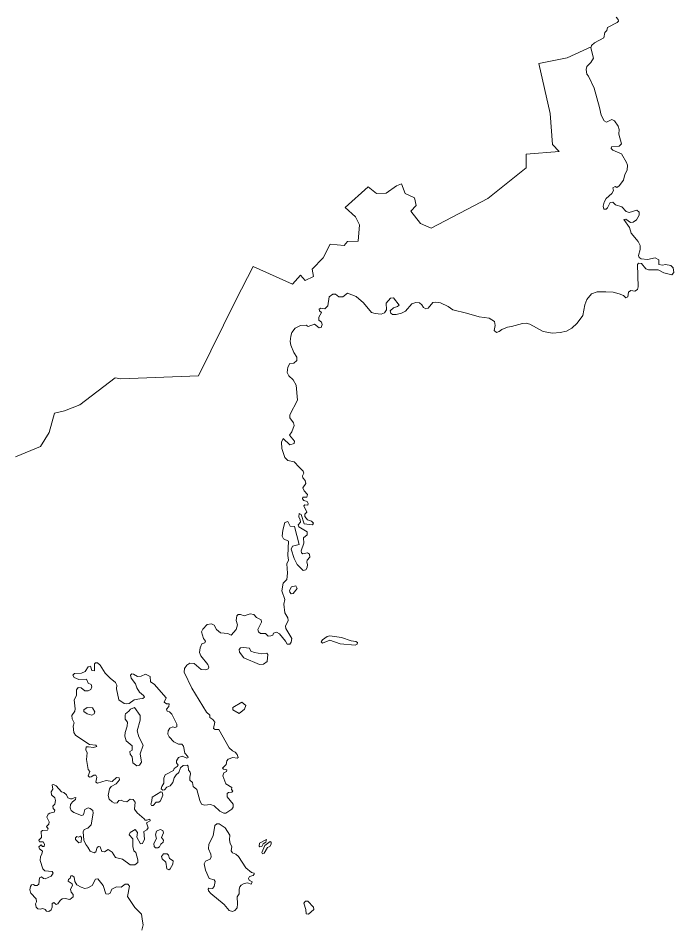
# Model space of a CAD drawing. Extents: x 369010 to 735936, y 6377141 to 6616555.
# Drawn here: x 437202 to 439757, y 6465583 to 6469139 of the extents above; entities that cross this region are included whole.
import ezdxf

# ---------------------------------------------------------------- set-up
doc = ezdxf.new("R2010")
doc.units = 0
doc.header["$LTSCALE"] = 40
doc.layers.add('3', color=7, linetype='Continuous', lineweight=13)

msp = doc.modelspace()

# ---------------------------------------------------------------- linework, layer by layer
at = {"layer": '3'}
for points in [[(438321.13, 6468116.22), (438352.57, 6468131.78), (438347.28, 6468160.57), (438390.31, 6468203.77), (438417.78, 6468257.39), (438472.57, 6468252.1), (438485.97, 6468267.32), (438527.68, 6468268.65), (438532.97, 6468332.7), (438517.25, 6468363.98), (438476.87, 6468400.72), (438565.58, 6468481.65), (438598.18, 6468455.5), (438636.08, 6468456.83), (438676.63, 6468485.62), (438696.16, 6468492.24), (438710.56, 6468455.5), (438747.14, 6468438.62), (438753.59, 6468408.5), (438732.74, 6468386.32), (438770.14, 6468337.5), (438811.85, 6468320.45), (439032.63, 6468435.48), (439181.92, 6468555.13), (439181.92, 6468608.76), (439310.02, 6468619.18), (439284.86, 6468646.33), (439275.92, 6468767.31), (439231.57, 6468962.61), (439341.3, 6468984.78), (439435.63, 6469027.81), (439436.29, 6469030.3), (439436.96, 6469032.45), (439448.71, 6469043.04), (439484.62, 6469061.91), (439488.76, 6469082.93), (439496.37, 6469091.37), (439499.35, 6469102.79), (439536.92, 6469121.66), (439541.56, 6469127.61), (439541.06, 6469134.23), (439532.29, 6469142.67)], [(439435.63, 6469027.81), (439341.3, 6468984.78), (439231.57, 6468962.61), (439275.92, 6468767.31), (439284.86, 6468646.33), (439310.02, 6468619.18), (439181.92, 6468608.76), (439181.92, 6468555.13), (439032.63, 6468435.48), (438811.85, 6468320.45), (438770.14, 6468337.5), (438732.74, 6468386.32), (438753.59, 6468408.5), (438747.14, 6468438.62), (438710.56, 6468455.5), (438696.16, 6468492.24), (438676.63, 6468485.62), (438636.08, 6468456.83), (438598.18, 6468455.5), (438565.58, 6468481.65), (438476.87, 6468400.72), (438517.25, 6468363.98), (438532.97, 6468332.7), (438527.68, 6468268.65), (438485.97, 6468267.32), (438472.57, 6468252.1), (438417.78, 6468257.39), (438390.31, 6468203.77), (438347.28, 6468160.57), (438352.57, 6468131.78), (438321.13, 6468116.22), (438302.92, 6468137.07), (438271.48, 6468101.82), (438117.56, 6468171), (438050.03, 6468039.09), (437904.22, 6467743.67), (437601.85, 6467732.41), (437579.67, 6467736.39), (437442.14, 6467630.8), (437382.06, 6467607.13), (437343, 6467598.03), (437323.31, 6467523.55), (437289.38, 6467468.6), (437191.56, 6467428.55)], [(439519.21, 6468420.75), (439509.12, 6468420.25), (439499.02, 6468398.9), (439493.56, 6468394.6), (439484.79, 6468394.6), (439482.47, 6468405.52), (439485.45, 6468420.75), (439493.89, 6468435.81), (439516.07, 6468455.17), (439522.85, 6468466.59), (439519.54, 6468477.18), (439528.32, 6468481.82), (439535.43, 6468478.01), (439544.7, 6468484.63), (439560.75, 6468507.47), (439567.04, 6468529.65), (439575.65, 6468546.03), (439576.48, 6468565.4), (439573.5, 6468576.32), (439552.98, 6468610.41), (439519.71, 6468624.32), (439512.92, 6468630.6), (439514.58, 6468637.06), (439544.04, 6468639.87), (439552.98, 6468648.81), (439543.71, 6468686.71), (439544.7, 6468704.75), (439540.56, 6468717.33), (439526.16, 6468738.84), (439515.24, 6468743.48), (439495.05, 6468733.38), (439486.28, 6468738.35), (439474.03, 6468760.69), (439468.24, 6468790.15), (439446.89, 6468865.45), (439425.37, 6468913.45), (439418.75, 6468920.57), (439415.44, 6468938.61), (439417.92, 6468950.03), (439434.64, 6468965.58), (439444.24, 6468983.29), (439434.14, 6469022.85), (439435.63, 6469027.81)], [(438629.63, 6467990.27), (438637.08, 6468001.19), (438635.92, 6468027.34), (438652.63, 6468047.53), (438665.38, 6468048.36), (438686.4, 6468019.73), (438680.11, 6468014.76), (438664.55, 6468008.81), (438652.3, 6467997.06), (438654.79, 6467988.28), (438661.07, 6467983.65), (438675.47, 6467983.15), (438696, 6467988.28), (438711.55, 6467996.56), (438736.21, 6468024.36), (438752.1, 6468030.32), (438765.67, 6468028.17), (438774.94, 6468021.05), (438781.23, 6468010.13), (438791.33, 6468005.5), (438800.59, 6468007.98), (438818.63, 6468029.83), (438830.38, 6468031.15), (438848.09, 6468028.67), (438878.22, 6468014.76), (438896.26, 6468002.02), (438949.22, 6467988.61), (438999.03, 6467973.88), (439037.76, 6467969.25), (439058.78, 6467955.84), (439060.93, 6467940.62), (439057.62, 6467921.25), (439066.89, 6467912.98), (439076.16, 6467916.29), (439086.59, 6467925.06), (439108.76, 6467934), (439124.65, 6467936.48), (439167.52, 6467948.73), (439182.58, 6467949.89), (439196.48, 6467946.08), (439247.79, 6467916.62), (439284.36, 6467910.83), (439314.65, 6467912.48), (439338.81, 6467918.77), (439360.33, 6467929.36), (439380.52, 6467949.56), (439403.19, 6467979.35), (439411.14, 6468020.56), (439417.92, 6468041.25), (439436.63, 6468063.59), (439458.97, 6468071.53), (439492.07, 6468072.03), (439520.7, 6468070.7), (439544.7, 6468064.42), (439560.92, 6468057.3), (439570.52, 6468048.03), (439577.8, 6468051.67), (439580.61, 6468069.88), (439589.55, 6468076.99), (439605.11, 6468074.51), (439616.36, 6468080.3), (439619.01, 6468091.72), (439616.03, 6468177.62), (439620.17, 6468183.41), (439631.09, 6468182.59), (439648.8, 6468161.07), (439659.39, 6468156.93), (439696.96, 6468157.76), (439718.81, 6468145.51), (439749.1, 6468138.06), (439757.21, 6468146.84), (439755.06, 6468165.7), (439746.28, 6468174.14), (439725.6, 6468177.62), (439713.35, 6468175.47), (439699.12, 6468177.95), (439699.45, 6468196.49), (439684.72, 6468204.1), (439654.93, 6468197.81), (439630.1, 6468200.29), (439622.98, 6468204.93), (439619.51, 6468212.87), (439625.96, 6468236.87), (439625.96, 6468252.92), (439618.35, 6468268.48), (439591.21, 6468300.76), (439584.42, 6468323.1), (439563.07, 6468353.39), (439571.02, 6468355.04), (439589.06, 6468342.13), (439599.65, 6468342.96), (439611.89, 6468352.56), (439622.82, 6468370.27), (439621.99, 6468382.51), (439613.88, 6468390.46), (439582.77, 6468381.19), (439572.34, 6468385.33), (439554.96, 6468403.04), (439529.8, 6468410.65), (439519.21, 6468420.75)], [(437191.56, 6467428.55), (437289.38, 6467468.6), (437323.31, 6467523.55), (437343, 6467598.03), (437382.06, 6467607.13), (437442.14, 6467630.8), (437579.67, 6467736.39), (437601.85, 6467732.41), (437904.22, 6467743.67), (438050.03, 6468039.09), (438117.56, 6468171), (438271.48, 6468101.82), (438302.92, 6468137.07), (438321.13, 6468116.22)], [(438311.7, 6467049.05), (438306.73, 6467053.68), (438305.08, 6467061.3), (438316, 6467091.25), (438314.18, 6467112.27), (438327.75, 6467123.53), (438328.08, 6467135.77), (438295.81, 6467155.14), (438292.83, 6467162.75), (438301.77, 6467173.18), (438300.94, 6467182.94), (438295.48, 6467193.86), (438297.63, 6467206.44), (438304.41, 6467203.13), (438317.32, 6467166.56), (438348.6, 6467163.08), (438353.24, 6467169.87), (438345.62, 6467176.65), (438329.57, 6467182.94), (438318.65, 6467195.19), (438319.14, 6467204.79), (438327.09, 6467211.9), (438314.84, 6467237.23), (438319.47, 6467241.03), (438330.89, 6467239.71), (438332.55, 6467246), (438328.41, 6467253.61), (438315.34, 6467257.42), (438310.21, 6467263.71), (438311.86, 6467270.82), (438327.09, 6467270.82), (438329.57, 6467280.59), (438316.16, 6467295.32), (438311.03, 6467306.57), (438323.12, 6467323.79), (438320.96, 6467335.7), (438311.36, 6467346.62), (438309.54, 6467354.07), (438315.17, 6467364.17), (438313.35, 6467372.28), (438297.46, 6467387.34), (438278.1, 6467408.03), (438252.44, 6467414.32), (438241.52, 6467425.74), (438229.94, 6467460.66), (438228.61, 6467485.48), (438234.57, 6467499.72), (438260.22, 6467474.56), (438277.44, 6467479.52), (438278.76, 6467488.79), (438259.4, 6467512.79), (438268.17, 6467525.37), (438277.44, 6467549.86), (438275.28, 6467561.12), (438260.89, 6467579.65), (438260.89, 6467592.23), (438290.35, 6467649.17), (438285.21, 6467707.09), (438273.63, 6467728.11), (438256.42, 6467743.34), (438250.46, 6467757.57), (438253.11, 6467777.76), (438261.38, 6467792.49), (438276.11, 6467793.82), (438288.03, 6467803.91), (438288.36, 6467816.99), (438276.77, 6467835.03), (438265.02, 6467863.66), (438262.04, 6467877.56), (438264.69, 6467898.08), (438269.16, 6467913.31), (438281.9, 6467929.7), (438302.43, 6467939.79), (438324.77, 6467941.94), (438332.71, 6467935.98), (438357.54, 6467945.75), (438375.25, 6467931.35), (438382.7, 6467932.67), (438386.34, 6467943.6), (438383.86, 6467953.36), (438374.26, 6467961.31), (438373.43, 6467972.23), (438384.35, 6467990.77), (438376.74, 6467997.88), (438374.59, 6468004.17), (438381.37, 6468007.98), (438397.26, 6468005.5), (438409.18, 6468016.75), (438414.14, 6468051.67), (438428.54, 6468062.6), (438438.64, 6468062.26), (438452.04, 6468051.67), (438467.1, 6468052.17), (438485.64, 6468066.07), (438519.07, 6468053.82), (438547.7, 6468029), (438579.32, 6467991.1), (438593.38, 6467986.96), (438616.88, 6467984.81), (438629.63, 6467990.27)], [(438024.38, 6466292.53), (437984.49, 6466365.02), (437969.76, 6466364.69), (437963.81, 6466368.83), (437968.11, 6466393.65), (437960.99, 6466403.42), (437949.57, 6466411.36), (437949.08, 6466420.96), (437935.67, 6466431.55), (437879.07, 6466526.22), (437848.95, 6466588.45), (437850.27, 6466602.35), (437858.71, 6466615.76), (437871.29, 6466623.37), (437888.17, 6466621.72), (437914.65, 6466598.55), (437933.19, 6466597.22), (437942.79, 6466601.03), (437945.27, 6466607.81), (437941.13, 6466617.91), (437914.15, 6466651.51), (437909.19, 6466665.08), (437911.34, 6466683.12), (437917.96, 6466698.18), (437928.88, 6466702.48), (437931.53, 6466709.6), (437924.08, 6466718.87), (437917.13, 6466745.85), (437921.44, 6466755.94), (437938.98, 6466774.48), (437955.03, 6466776.13), (437965.46, 6466771.5), (437975.23, 6466754.62), (437990.78, 6466742.04), (438018.59, 6466739.06), (438032.49, 6466732.27), (438051.69, 6466754.12), (438056.82, 6466772.33), (438051.69, 6466789.54), (438054.67, 6466807.58), (438059.3, 6466812.71), (438068.57, 6466812.71), (438082.97, 6466808.41), (438106.8, 6466815.69), (438120.7, 6466813.54), (438130.47, 6466801.79), (438148.51, 6466792.85), (438150.16, 6466782.75), (438135.93, 6466754.62), (438138.08, 6466745.85), (438146.36, 6466739.56), (438166.22, 6466738.56), (438175.82, 6466728.96), (438186.74, 6466729.79), (438194.35, 6466732.77), (438197.66, 6466740.71), (438209.08, 6466743.69), (438220.01, 6466738.23), (438243.51, 6466709.6), (438250.79, 6466697.35), (438260.89, 6466697.35), (438266.35, 6466704.97), (438268.33, 6466719.36), (438245.33, 6466758.42), (438244.5, 6466768.02), (438254.93, 6466789.54), (438253.27, 6466799.63), (438241.03, 6466819.33), (438237.22, 6466853.92), (438241.03, 6466871.96), (438230.27, 6466905.72), (438234.9, 6466935.18), (438248.47, 6466949.91), (438251.78, 6466974.24), (438248.47, 6467010.49), (438255.92, 6467024.72), (438252.78, 6467042.76), (438255.42, 6467099.2), (438236.39, 6467107.64), (438230.6, 6467118.89), (438233.08, 6467141.73), (438241.52, 6467172.02), (438253.27, 6467176.16), (438262.04, 6467157.29), (438278.93, 6467156.46), (438297.46, 6467086.62), (438270.98, 6467079), (438266.35, 6467068.08), (438277.27, 6467031.51), (438289.85, 6467008.33), (438312.52, 6466984.34), (438322.62, 6466987.32), (438328.08, 6466996.09), (438329.4, 6467007.51), (438326.43, 6467017.11), (438328.91, 6467025.55), (438338.67, 6467036.47), (438337.35, 6467048.22), (438329.4, 6467053.35), (438311.7, 6467049.05)], [(437702.97, 6466010.35), (437696.52, 6466011.01), (437693.21, 6466015.81), (437666.23, 6466038.98), (437655.47, 6466054.37), (437658.62, 6466081.18), (437650.01, 6466092.1), (437639.09, 6466093.26), (437625.52, 6466082.01), (437611.45, 6466084.82), (437603.34, 6466089.29), (437594.24, 6466087.47), (437588.44, 6466078.04), (437577.85, 6466076.55), (437567.75, 6466082.34), (437557.16, 6466093.26), (437553.19, 6466107.5), (437557.99, 6466133.31), (437564.44, 6466142.42), (437584.47, 6466152.51), (437596.88, 6466167.74), (437595.39, 6466176.51), (437585.13, 6466176.84), (437568.42, 6466161.29), (437544.42, 6466165.92), (437510.99, 6466155.49), (437504.86, 6466158.8), (437508.84, 6466179.16), (437504.37, 6466185.95), (437496.75, 6466186.44), (437486.66, 6466179.82), (437479.38, 6466178.66), (437474.58, 6466184.12), (437480.87, 6466201.01), (437474.58, 6466208.62), (437468.78, 6466247.18), (437471.27, 6466273.66), (437465.14, 6466285.74), (437467.62, 6466296.67), (437476.73, 6466297), (437494.93, 6466293.69), (437508.84, 6466297.66), (437504.37, 6466302.79), (437479.71, 6466306.43), (437442.63, 6466331.26), (437425.75, 6466341.85), (437419.3, 6466352.61), (437416.32, 6466376.94), (437420.29, 6466389.85), (437412.84, 6466406.23), (437411.35, 6466419.64), (437422.28, 6466435.36), (437424.59, 6466445.46), (437420.46, 6466480.38), (437428.73, 6466496.76), (437429.72, 6466519.44), (437436.34, 6466528.7), (437447.76, 6466527.55), (437461.17, 6466515.63), (437474.25, 6466515.63), (437484.84, 6466520.76), (437488.48, 6466531.19), (437486, 6466540.45), (437474.25, 6466544.76), (437467.96, 6466560.32), (437438.5, 6466558.99), (437420.79, 6466567.1), (437414.99, 6466576.7), (437421.61, 6466582.99), (437448.92, 6466584.31), (437462.49, 6466590.6), (437474.74, 6466609.14), (437484.34, 6466611.62), (437488.97, 6466594.74), (437499.9, 6466592.75), (437499.9, 6466620.06), (437503.21, 6466624.7), (437510.82, 6466625.03), (437521.74, 6466614.93), (437541.27, 6466583.82), (437560.64, 6466564.95), (437581.33, 6466548.07), (437585.96, 6466537.97), (437584.64, 6466522.91), (437594.73, 6466480.71), (437614.59, 6466465.65), (437624.69, 6466464.82), (437634.29, 6466466.47), (437654.15, 6466480.38), (437676.49, 6466484.51), (437688.41, 6466485.01), (437693.87, 6466490.8), (437690.06, 6466497.59), (437674.5, 6466509.84), (437663.91, 6466526.55), (437659.78, 6466542.11), (437642.56, 6466565.28), (437639.58, 6466577.03), (437645.38, 6466581.33), (437652, 6466580.01)], [(437652, 6466580.01), (437666.89, 6466571.57), (437681.13, 6466572.07), (437698.5, 6466580.01), (437716.54, 6466570.74), (437718.2, 6466550.55), (437732.43, 6466541.28), (437778.44, 6466487.99), (437770.83, 6466470.61), (437779.6, 6466465.15), (437790.19, 6466463.99), (437788.87, 6466454.23), (437780.43, 6466443.3), (437782.08, 6466436.52), (437791.35, 6466434.04), (437801.28, 6466424.44), (437819.82, 6466385.71), (437820.64, 6466374.79), (437813.03, 6466372.63), (437804.26, 6466374.29), (437792.51, 6466369.65), (437786.22, 6466359.23), (437785.72, 6466346.48), (437789.86, 6466335.56), (437808.07, 6466315.87), (437826.6, 6466307.92), (437840.01, 6466307.59), (437846.63, 6466299.48), (437852.09, 6466272.67), (437863.68, 6466259.1), (437864.34, 6466254.79), (437858.88, 6466252.97), (437841.5, 6466260.26), (437826.93, 6466255.13), (437819.65, 6466242.05), (437819.65, 6466234.77), (437825.11, 6466225.67), (437821.8, 6466219.87), (437809.39, 6466212.59), (437807.24, 6466204.15), (437775.3, 6466187.1), (437770.17, 6466174.03), (437769.84, 6466155.49), (437761.39, 6466142.75), (437759.9, 6466133.31), (437765.37, 6466128.18), (437772.32, 6466128.85), (437781.42, 6466139.11), (437794.16, 6466144.9), (437805.42, 6466157.31), (437810.22, 6466175.52), (437817.83, 6466187.77), (437827.93, 6466196.54), (437834.22, 6466214.74), (437845.14, 6466224.18), (437860.37, 6466225.67), (437864.67, 6466221.36), (437865.83, 6466205.97), (437871.95, 6466198.36), (437873.44, 6466191.08), (437871.29, 6466178.33), (437871.29, 6466166.42), (437881.88, 6466157.98), (437884.03, 6466141.92), (437898.6, 6466130.34), (437910.18, 6466088.13), (437916.8, 6466073.57), (437928.06, 6466069.93), (437952.06, 6466072.41), (437966.12, 6466066.29), (437988.3, 6466045.6), (438003.69, 6466038.65), (438011.64, 6466038.65), (438034.97, 6466053.87), (438039.61, 6466061.16), (438040.1, 6466073.57), (438017.1, 6466101.87), (438016.44, 6466114.28), (438021.9, 6466119.08), (438034.97, 6466119.74), (438039.28, 6466124.21), (438033.48, 6466130.34), (438035.14, 6466138.61), (438011.47, 6466152.18), (437999.55, 6466183.13), (438003.86, 6466195.38), (438013.62, 6466201.17), (438014.78, 6466206.63), (438002.7, 6466209.28), (437998.07, 6466213.25), (438012.8, 6466227.82), (438015.61, 6466241.72), (438020.08, 6466249.33), (438039.28, 6466255.79), (438055.66, 6466252.97), (438058.97, 6466255.46), (438055.66, 6466266.71), (438048.38, 6466275.48), (438037.79, 6466281.28), (438024.38, 6466292.53)], [(437287.89, 6465853.78), (437288.55, 6465869.5), (437294.34, 6465878.6), (437296.49, 6465890.52), (437285.24, 6465898.63), (437283.09, 6465906.91), (437291.03, 6465914.19), (437296.99, 6465907.73), (437303.78, 6465907.73), (437304.93, 6465917.83), (437299.14, 6465926.27), (437285.24, 6465926.27), (437282.76, 6465932.72), (437293.35, 6465942.65), (437291.86, 6465966.98), (437297.32, 6465970.62), (437316.85, 6465972.45), (437319.17, 6465977.58), (437312.88, 6465986.68), (437321.98, 6465994.95), (437322.31, 6466004.39), (437313.21, 6466021.93), (437318.34, 6466034.01), (437325.62, 6466037.98), (437341.68, 6466042.29), (437344.99, 6466050.23), (437338.04, 6466056.85), (437337.7, 6466065.29), (437344.99, 6466073.24), (437347.47, 6466088.13), (437345.32, 6466097.9), (437331.42, 6466109.98), (437330.09, 6466121.23), (437336.55, 6466132.16), (437334.39, 6466148.54), (437340.19, 6466150.03), (437349.62, 6466144.9), (437370.31, 6466121.23), (437380.57, 6466119.41), (437390.83, 6466109.32), (437395.47, 6466097.9), (437405.73, 6466094.26), (437411.85, 6466094.26), (437420.29, 6466098.39), (437426.41, 6466099.72), (437425.26, 6466092.1), (437413.67, 6466082.01), (437406.06, 6466072.08), (437404.57, 6466059), (437408.54, 6466048.91), (437418.8, 6466040.47), (437448.92, 6466029.21), (437456.54, 6466031.7), (437461.67, 6466052.55), (437474.41, 6466059), (437482.52, 6466056.52), (437492.62, 6466048.08), (437494.44, 6466038.32), (437485.83, 6465992.8), (437473.91, 6465980.06), (437459.02, 6465974.27), (437455.38, 6465965.16), (437458.52, 6465932.39), (437465.14, 6465916.34), (437473.91, 6465905.58), (437482.19, 6465889.86), (437497.91, 6465883.24), (437504.86, 6465886.88), (437509.5, 6465904.09), (437515.29, 6465908.73), (437521.58, 6465906.91), (437528.36, 6465888.37), (437537.96, 6465887.71), (437552.86, 6465895.98), (437568.75, 6465885.89), (437580.83, 6465865.53), (437608.14, 6465858.58), (437639.09, 6465836.4), (437656.13, 6465836.73), (437667.72, 6465846.17), (437668.88, 6465856.1), (437660.77, 6465884.4), (437653.15, 6465891.68), (437648.85, 6465907.73), (437648.52, 6465938.68), (437634.29, 6465953.25), (437638.26, 6465962.35), (437658.62, 6465974.6), (437666.73, 6465963.34), (437664.41, 6465945.14), (437678.97, 6465918.99), (437687.08, 6465919.32), (437694.03, 6465936.37), (437692.21, 6465966.65), (437703.47, 6465973.11), (437708.43, 6465981.55), (437701.98, 6466000.42), (437716.87, 6466008.86), (437715.05, 6466014.98), (437702.97, 6466010.35)], [(437683.94, 6465582.35), (437689.07, 6465602.87), (437686.09, 6465616.61), (437682.45, 6465643.92), (437656.63, 6465670.4), (437628, 6465713.1), (437635.28, 6465753.48), (437628.99, 6465760.77), (437618.56, 6465760.77), (437602.84, 6465749.84), (437584.64, 6465750.5), (437566.76, 6465741.07), (437560.64, 6465725.84), (437552.2, 6465721.71), (437543.92, 6465723.2), (437533.66, 6465756.3), (437512.31, 6465781.45), (437503.21, 6465780.29), (437490.8, 6465756.63), (437474.08, 6465747.19), (437461.67, 6465744.71), (437447.93, 6465749.01), (437430.72, 6465758.94), (437422.77, 6465771.69), (437420.29, 6465788.74), (437413.67, 6465793.87), (437407.55, 6465793.37), (437404.57, 6465784.76), (437398.78, 6465779.3), (437396.62, 6465772.35), (437411.85, 6465762.92), (437413.67, 6465755.63), (437406.06, 6465742.23), (437407.88, 6465730.15), (437416.65, 6465721.04), (437416.15, 6465712.27), (437403.08, 6465701.68), (437385.7, 6465705.82), (437373.62, 6465704), (437365.67, 6465698.04), (437356.9, 6465684.63), (437349.95, 6465682.48), (437340.52, 6465689.43), (437334.39, 6465685.46), (437335.06, 6465670.9), (437331.08, 6465661.3), (437321.65, 6465654.84), (437312.22, 6465655.5), (437306.76, 6465662.79), (437298.31, 6465665.77), (437287.89, 6465663.61), (437278.78, 6465664.94), (437271.83, 6465671.56), (437269.19, 6465684.3), (437272.83, 6465692.25), (437272.5, 6465704.33), (437251.48, 6465725.84), (437247.01, 6465738.92), (437249.66, 6465751.66), (437254.29, 6465758.12), (437261.9, 6465759.61), (437266.37, 6465755.97), (437276.47, 6465755.63), (437283.09, 6465761.76), (437285.24, 6465785.43), (437292.85, 6465789.4), (437301.29, 6465783.6), (437307.75, 6465782.12), (437330.75, 6465792.71), (437338.37, 6465803.63), (437334.39, 6465810.58), (437305.27, 6465813.06), (437297.65, 6465820.68), (437287.89, 6465853.78)]]:
    msp.add_lwpolyline(points, dxfattribs=at)
for points in [[(438283.73, 6466924.59), (438267.84, 6466921.28), (438259.4, 6466906.05), (438260.22, 6466900.26), (438266.02, 6466893.81), (438274.13, 6466894.63), (438288.86, 6466914)], [(438456.68, 6466698.68), (438515.93, 6466693.21), (438523.04, 6466697.35), (438524.37, 6466703.64), (438518.08, 6466708.28), (438499.54, 6466709.93), (438462.14, 6466723.5), (438416.62, 6466730.12), (438405.7, 6466727.64), (438388.16, 6466714.56), (438382.7, 6466706.62), (438387.66, 6466701.16), (438416.62, 6466712.91)], [(438142.88, 6466617.91), (438158.77, 6466619.07), (438172.67, 6466630.16), (438175.15, 6466656.64), (438170.52, 6466661.6), (438151.65, 6466659.12), (438123.52, 6466664.25), (438108.29, 6466670.54), (438103.33, 6466681.46), (438080.65, 6466684.77), (438068.74, 6466683.12), (438063.27, 6466676), (438065.09, 6466665.91), (438081.81, 6466644.39)], [(438074.03, 6466471.11), (438038.28, 6466450.42), (438039.11, 6466441.15), (438063.11, 6466427.25), (438084.62, 6466443.3), (438089.59, 6466458.03)], [(437492.12, 6466449.59), (437471.43, 6466450.92), (437458.52, 6466441.15), (437458.03, 6466434.86), (437471.43, 6466425.26), (437488.81, 6466420.63), (437497.58, 6466426.09), (437501.39, 6466433.7)], [(437672.52, 6466336.39), (437665.9, 6466359.56), (437677.98, 6466400.77), (437676.82, 6466418.48), (437655.8, 6466450.42), (437639.42, 6466443.3), (437633.79, 6466435.36), (437620.88, 6466426.09), (437618.73, 6466420.13), (437619.56, 6466404.58), (437628, 6466392.83), (437627.17, 6466377.76), (437618.73, 6466352.94), (437618.23, 6466338.21), (437622.54, 6466320.33), (437646.87, 6466300.97), (437646.53, 6466284.25), (437637.1, 6466278.13), (437638.92, 6466268.2), (437646.04, 6466258.44), (437648.36, 6466234.77), (437664.24, 6466223.18), (437674.84, 6466226), (437682.45, 6466236.59), (437677.81, 6466270.02), (437689.07, 6466303.12)], [(437757.42, 6466121.23), (437723.66, 6466100.55), (437722.83, 6466085.65), (437718.53, 6466073.57), (437721.01, 6466068.11), (437727.63, 6466067.44), (437739.22, 6466080.52), (437750.14, 6466081.68), (437756.76, 6466085.98), (437766.19, 6466108.49), (437763.22, 6466120.24)], [(437976.55, 6465996.11), (437969.1, 6465990.32), (437962.48, 6465949.94), (437944.94, 6465917.5), (437944.11, 6465898.96), (437953.21, 6465877.94), (437954.37, 6465867.35), (437950.07, 6465858.58), (437931.86, 6465851.3), (437927.4, 6465840.37), (437932.19, 6465816.04), (437946.92, 6465782.94), (437966.12, 6465778.47), (437970.26, 6465771.69), (437966.12, 6465751.66), (437960, 6465744.05), (437945.43, 6465745.04), (437942.95, 6465741.4), (437943.95, 6465734.95), (437953.38, 6465724.35), (438005.35, 6465681.49), (438024.55, 6465658.48), (438037.95, 6465654.18), (438046.39, 6465658.48), (438055.16, 6465669.41), (438057.32, 6465683.97), (438055.16, 6465711.94), (438063.44, 6465724.02), (438062.78, 6465741.07), (438066.42, 6465751.33), (438071.55, 6465757.79), (438083.13, 6465764.08), (438096.21, 6465765.9), (438110.11, 6465761.76), (438113.42, 6465770.53), (438102.5, 6465776.32), (438100.02, 6465782.94), (438103.66, 6465790.56), (438118.22, 6465794.86), (438121.86, 6465799.99), (438121.2, 6465804.46), (438110.94, 6465806.61), (438088.76, 6465824.82), (438061.12, 6465869.17), (438049.87, 6465878.27), (438037.12, 6465883.4), (438031.5, 6465891.02), (438035.14, 6465908.06), (438028.19, 6465920.48), (438025.7, 6465934.21), (438027.52, 6465951.76), (438008.16, 6465980.39), (437985.98, 6465996.11)], [(437755.11, 6465974.6), (437741.53, 6465967.81), (437736.9, 6465953.91), (437740.87, 6465939.01), (437731.11, 6465920.15), (437731.77, 6465908.4), (437737.56, 6465903.43), (437746.66, 6465902.6), (437752.95, 6465906.57), (437758.25, 6465917.83), (437766.69, 6465925.11), (437767.85, 6465932.39), (437760.9, 6465942.99), (437768.51, 6465960.86), (437765.2, 6465969.96)], [(437444.79, 6465948.45), (437437.17, 6465945.14), (437430.22, 6465946.63), (437425.92, 6465942.32), (437425.42, 6465935.04), (437438.66, 6465922.63), (437446.94, 6465925.44), (437449.09, 6465943.32)], [(438169.69, 6465936.03), (438142.05, 6465920.81), (438141.39, 6465909.55), (438144.21, 6465906.24), (438151.82, 6465908.73), (438156.62, 6465918.16), (438167.54, 6465925.11)], [(438183.93, 6465927.76), (438163.9, 6465912.37), (438151.49, 6465884.73), (438153.97, 6465879.6), (438161.25, 6465881.91), (438174, 6465904.09), (438182.44, 6465908.06), (438187.57, 6465917.17), (438187.57, 6465925.44)], [(437789.03, 6465817.53), (437794.83, 6465821.51), (437805.42, 6465839.71), (437806.08, 6465852.12), (437791.19, 6465861.89), (437788.04, 6465874.63), (437782.91, 6465879.76), (437768.68, 6465879.76), (437761.06, 6465869.17), (437762.88, 6465859.41), (437777.78, 6465846.66), (437781.75, 6465821.17)], [(438333.54, 6465643.92), (438354.73, 6465662.46), (438353.57, 6465671.23), (438331.39, 6465695.23), (438321.63, 6465694.56), (438315.34, 6465687.28), (438323.45, 6465662.13), (438324.11, 6465645.41)]]:
    msp.add_lwpolyline(points, close=True, dxfattribs=at)

doc.saveas('drawing.dxf')
